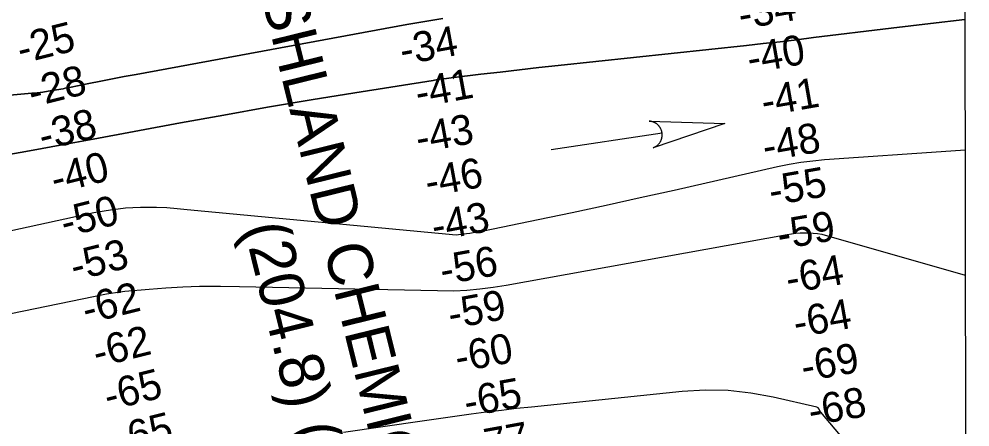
# Model space of a CAD drawing. Extents: x 3297772 to 3335630, y 634068 to 659439.
# Drawn here: x 3331326 to 3333452, y 646484 to 647396 of the extents above; entities that cross this region are included whole.
import ezdxf

# ---------------------------------------------------------------- set-up
doc = ezdxf.new("R2010")
doc.units = 0
for name, color, linetype in [('V-CHAN-NAID', 7, 'Continuous'), ('V-GRID-FRAM', 7, 'Continuous'), ('V-RIVR-RANG', 7, 'Continuous'), ('V-STRM-FLOW', 7, 'Continuous'), ('V-TOPO-DPTH', 7, 'Continuous'), ('V-TOPO-MAJR', 7, 'Continuous'), ('V-TOPO-MINR', 7, 'Continuous')]:
    doc.layers.add(name, color=color, linetype=linetype)

msp = doc.modelspace()

# ---------------------------------------------------------------- linework, layer by layer
at = {"layer": 'V-GRID-FRAM'}
msp.add_lwpolyline([(3301870.2, 657630.6), (3333425.5, 657662.7), (3333452, 639478.7), (3301880.8, 639446.5), (3301870.2, 657630.6)], dxfattribs=at)
at = {"layer": 'V-STRM-FLOW'}
msp.add_line((3332515.8, 647104.7), (3332763.5, 647141.6), dxfattribs=at)
msp.add_lwpolyline([(3332734.3, 647167.6), (3332903.5, 647162.5), (3332743.2, 647108.3), (3332746, 647109.4), (3332748.6, 647110.8), (3332749.6, 647111.4), (3332750.5, 647111.9), (3332751.5, 647112.7), (3332752.5, 647113.4), (3332753.3, 647114.1), (3332754.4, 647115.1), (3332755.5, 647116.2), (3332756, 647116.8), (3332756.8, 647117.7), (3332757.7, 647118.8), (3332758.4, 647119.8), (3332759, 647120.8), (3332759.5, 647121.5), (3332759.9, 647122.3), (3332760.4, 647123.2), (3332760.9, 647124.1), (3332761.3, 647125), (3332761.6, 647125.8), (3332762, 647126.9), (3332762.4, 647128), (3332762.7, 647128.9), (3332763, 647130), (3332763.2, 647130.9), (3332763.3, 647131.8), (3332763.4, 647132.4), (3332763.6, 647133.4), (3332763.7, 647134.4), (3332763.8, 647135.4), (3332763.8, 647136.4), (3332763.8, 647137.3), (3332763.8, 647138.3), (3332763.7, 647139.2), (3332763.6, 647140.3), (3332763.5, 647141.6), (3332763.4, 647142.1), (3332763.3, 647142.7), (3332763.2, 647143.4), (3332763, 647144.1), (3332762.8, 647144.8), (3332762.7, 647145.4), (3332762.4, 647146.2), (3332762.3, 647146.7), (3332762, 647147.5), (3332761.7, 647148.2), (3332761.6, 647148.7), (3332761, 647149.9), (3332760.7, 647150.5), (3332760.5, 647151), (3332760.1, 647151.7), (3332759.8, 647152.3), (3332759.4, 647153), (3332758.9, 647153.8), (3332758.4, 647154.5), (3332758, 647155), (3332757.7, 647155.4), (3332757.2, 647156), (3332756.8, 647156.6), (3332756.3, 647157.2), (3332755.8, 647157.8), (3332755.2, 647158.4), (3332754.5, 647159.1), (3332753.9, 647159.6), (3332753.3, 647160.2), (3332752.7, 647160.7), (3332752.2, 647161.1), (3332751.7, 647161.5), (3332750.8, 647162.1), (3332750.8, 647162.2), (3332750.3, 647162.5), (3332749.9, 647162.8), (3332749.3, 647163.1), (3332748.6, 647163.6), (3332748, 647163.9), (3332747.4, 647164.2), (3332746.7, 647164.5), (3332746, 647164.9), (3332745.5, 647165.1), (3332744.9, 647165.4), (3332744, 647165.7), (3332743.4, 647165.9), (3332743, 647166.1), (3332742.6, 647166.2), (3332742.1, 647166.3), (3332741.5, 647166.5), (3332740.9, 647166.7), (3332740.2, 647166.8), (3332739.6, 647167), (3332738.8, 647167.2), (3332738.3, 647167.2), (3332737.5, 647167.4), (3332736.6, 647167.5), (3332735.9, 647167.5), (3332735.4, 647167.6), (3332734.9, 647167.6), (3332734.6, 647167.6)], close=True, dxfattribs=at)
at = {"layer": 'V-TOPO-DPTH'}
for points in [[(3333440.2, 647566.2), (3333440.5, 647395.3)], [(3332273.4, 647397.2), (3332246.6, 647393.1), (3332219.7, 647388.7), (3332193, 647384), (3331587.5, 647272.3), (3331561, 647267.4), (3331534.6, 647262.3), (3331508.2, 647257.2), (3331481.8, 647251.9), (3331438.8, 647243.2), (3331433.9, 647242.2), (3331429, 647241.3), (3331424.1, 647240.4), (3331419.2, 647239.5), (3331391, 647234.7), (3331378.7, 647232.8), (3331366.4, 647231.2), (3331354, 647230.1), (3330610.7, 647163.5)], [(3330610.7, 647163.5), (3331354, 647230.1), (3331366.4, 647231.2), (3331378.7, 647232.8), (3331391, 647234.7), (3331419.2, 647239.5), (3331424.1, 647240.4), (3331429, 647241.3), (3331433.9, 647242.2), (3331438.8, 647243.2), (3331481.8, 647251.9), (3331508.2, 647257.2), (3331534.6, 647262.3), (3331561, 647267.4), (3331587.5, 647272.3), (3332193, 647384), (3332219.7, 647388.7), (3332246.6, 647393.1), (3332273.4, 647397.2)], [(3333440.5, 647395.3), (3333363.5, 647386.3), (3333276, 647375.8), (3333102.3, 647354.5), (3333064.8, 647349.9), (3333027.4, 647345.5), (3332989.9, 647341.3), (3332952.4, 647337.2), (3332531.3, 647292.1), (3332487.9, 647287.4), (3332444.6, 647282.6), (3332401.4, 647277.6), (3332358.1, 647272.5), (3332291.8, 647264.7), (3332281.7, 647263.4), (3332271.6, 647262.1), (3332261.5, 647260.6), (3332251.4, 647259), (3332076.2, 647231.1), (3331978.6, 647215.1), (3331881.1, 647198.7), (3331783.7, 647181.4), (3331686.4, 647163.7), (3331491.6, 647127.4), (3331475.1, 647124.3), (3331458.6, 647121.3), (3331442.1, 647118.3), (3331425.6, 647115.3), (3331349.1, 647101.6), (3331294.4, 647091.8)], [(3331294.4, 647091.8), (3331349.1, 647101.6), (3331425.6, 647115.3), (3331442.1, 647118.3), (3331458.6, 647121.3), (3331475.1, 647124.3), (3331491.6, 647127.4), (3331686.4, 647163.7), (3331783.7, 647181.4), (3331881.1, 647198.7), (3331978.6, 647215.1), (3332076.2, 647231.1), (3332251.4, 647259), (3332261.5, 647260.6), (3332271.6, 647262.1), (3332281.7, 647263.4), (3332291.8, 647264.7), (3332358.1, 647272.5), (3332401.4, 647277.6), (3332444.6, 647282.6), (3332487.9, 647287.4), (3332531.3, 647292.1), (3332952.4, 647337.2), (3332989.9, 647341.3), (3333027.4, 647345.5), (3333064.8, 647349.9), (3333102.3, 647354.5), (3333276, 647375.8), (3333363.5, 647386.3), (3333440.5, 647395.3)]]:
    msp.add_lwpolyline(points, dxfattribs=at)
at = {"layer": 'V-TOPO-MAJR'}
msp.add_lwpolyline([(3331017.2, 646860.1), (3331492.7, 646963.2), (3331497.3, 646964.2), (3331502, 646965), (3331530.5, 646969.5), (3331547.1, 646971.8), (3331563.7, 646973.6), (3331580.4, 646974.7), (3331597.2, 646975.3), (3331609.8, 646975.5), (3331632.9, 646975.4), (3331655.9, 646974.5), (3331678.9, 646972.6), (3331701.8, 646970), (3332303, 646913.8), (3332318.4, 646915.4), (3332333.7, 646917.4), (3332348.9, 646919.9), (3332364.1, 646922.7), (3332486.3, 646947.9), (3332562.5, 646963.8), (3332638.6, 646980), (3332714.7, 646996.7), (3332790.6, 647013.7), (3333021.6, 647066.2), (3333047.8, 647071.6), (3333074, 647076), (3333100.5, 647079.3), (3333127, 647081.8), (3333408.8, 647101.3), (3333440.9, 647103.4)], dxfattribs=at)
at = {"layer": 'V-TOPO-MINR'}
for points in [[(3332273.4, 647397.2), (3332246.6, 647393.1), (3332219.7, 647388.7), (3332193, 647384), (3331587.5, 647272.3), (3331561, 647267.4), (3331534.6, 647262.3), (3331508.2, 647257.2), (3331481.8, 647251.9), (3331438.8, 647243.2), (3331433.9, 647242.2), (3331429, 647241.3), (3331424.1, 647240.4), (3331419.2, 647239.5), (3331391, 647234.7), (3331378.7, 647232.8), (3331366.4, 647231.2), (3331354, 647230.1), (3330610.7, 647163.5)], [(3333440.5, 647395.3), (3333363.5, 647386.3), (3333276, 647375.8), (3333102.3, 647354.5), (3333064.8, 647349.9), (3333027.4, 647345.5), (3332989.9, 647341.3), (3332952.4, 647337.2), (3332531.3, 647292.1), (3332487.9, 647287.4), (3332444.6, 647282.6), (3332401.4, 647277.6), (3332358.1, 647272.5), (3332291.8, 647264.7), (3332281.7, 647263.4), (3332271.6, 647262.1), (3332261.5, 647260.6), (3332251.4, 647259), (3332076.2, 647231.1), (3331978.6, 647215.1), (3331881.1, 647198.7), (3331783.7, 647181.4), (3331686.4, 647163.7), (3331491.6, 647127.4), (3331475.1, 647124.3), (3331458.6, 647121.3), (3331442.1, 647118.3), (3331425.6, 647115.3), (3331349.1, 647101.6), (3331294.4, 647091.8)], [(3331012.6, 646677), (3331521.3, 646781.3), (3331531.4, 646783.1), (3331541.5, 646784.8), (3331551.7, 646786.1), (3331561.9, 646787.2), (3331616.5, 646792.3), (3331654.1, 646795.2), (3331691.7, 646797.3), (3331729.3, 646798.4), (3331767, 646798.7), (3331776.3, 646798.6), (3331818.6, 646797.8), (3332297.5, 646788.2), (3332326.9, 646789.9), (3332356.3, 646792.5), (3332385.5, 646796.2), (3332414.6, 646800.9), (3333043.5, 646914.5), (3333053.1, 646916), (3333062.7, 646917.1), (3333072.3, 646917.8), (3333082, 646918.2), (3333091.7, 646918), (3333101.3, 646917.5), (3333110.9, 646916.4), (3333120.5, 646915), (3333441.3, 646823.6)], [(3333182.9, 646440.7), (3333118.3, 646517.3), (3333117.2, 646518.8), (3333115.2, 646521.9), (3333114.4, 646523.6), (3333112.3, 646526.3), (3333110.8, 646527.2), (3333109.2, 646527.9), (3333012.2, 646550.4), (3332961.7, 646559.5), (3332911, 646565.2), (3332859.9, 646565.9), (3332808.7, 646563.2), (3332471.6, 646528.4), (3332437.8, 646524.8), (3332404.1, 646520.9), (3332370.4, 646516.6), (3332336.8, 646512.1), (3332227.4, 646496.8), (3332139.1, 646484.2), (3332050.9, 646471.3)]]:
    msp.add_lwpolyline(points, dxfattribs=at)

# ---------------------------------------------------------------- texts
at = {"layer": 'V-CHAN-NAID'}
for s, p in [('ASHLAND CHEMICAL', (3331846.2, 647534.1)), ('(204.8) (2)', (3331827.4, 646930.7))]:
    msp.add_text(s, height=100, rotation=283.8378, dxfattribs=at).set_placement(p)
at = {"layer": 'V-RIVR-RANG'}
for s, rotation, p in [('-34', 9.9756, (3332939.8, 647372.4)), ('-25', 13.9992, (3331330.1, 647295.4)), ('-34', 10.3424, (3332183.1, 647293)), ('-40', 9.9756, (3332959.5, 647274.3)), ('-28', 13.9992, (3331355.1, 647198.5)), ('-41', 10.3424, (3332217.9, 647197.7)), ('-41', 9.9756, (3332991.1, 647178.3)), ('-38', 13.9992, (3331378.6, 647101.3)), ('-43', 10.3424, (3332218.7, 647096.2)), ('-48', 9.9756, (3332993.9, 647077.3)), ('-40', 13.9992, (3331405.8, 647005.1)), ('-46', 10.3424, (3332239.6, 646998.3)), ('-55', 9.9756, (3333007.9, 646978.2)), ('-50', 13.9992, (3331427.7, 646907.5)), ('-43', 10.3424, (3332254.2, 646899.3)), ('-59', 9.9756, (3333026.8, 646880)), ('-53', 13.9992, (3331449.4, 646809.8)), ('-56', 10.3424, (3332272.9, 646801.1)), ('-64', 9.9756, (3333045.9, 646781.8)), ('-62', 13.9992, (3331475.9, 646713.4)), ('-59', 10.3424, (3332290.9, 646702.7)), ('-64', 9.9756, (3333063, 646683.3)), ('-62', 13.9992, (3331499.8, 646616.3)), ('-60', 10.3424, (3332306.5, 646605.9)), ('-69', 9.9756, (3333080.1, 646584.8)), ('-65', 13.9992, (3331524.8, 646519.4)), ('-65', 10.3424, (3332326.6, 646505.9)), ('-68', 9.9756, (3333096.4, 646486.1)), ('-65', 13.9992, (3331548.8, 646422.3)), ('-77', 10.3424, (3332342.7, 646407.2))]:
    msp.add_text(s, height=67, rotation=rotation, dxfattribs=at).set_placement(p)

doc.saveas('drawing.dxf')
